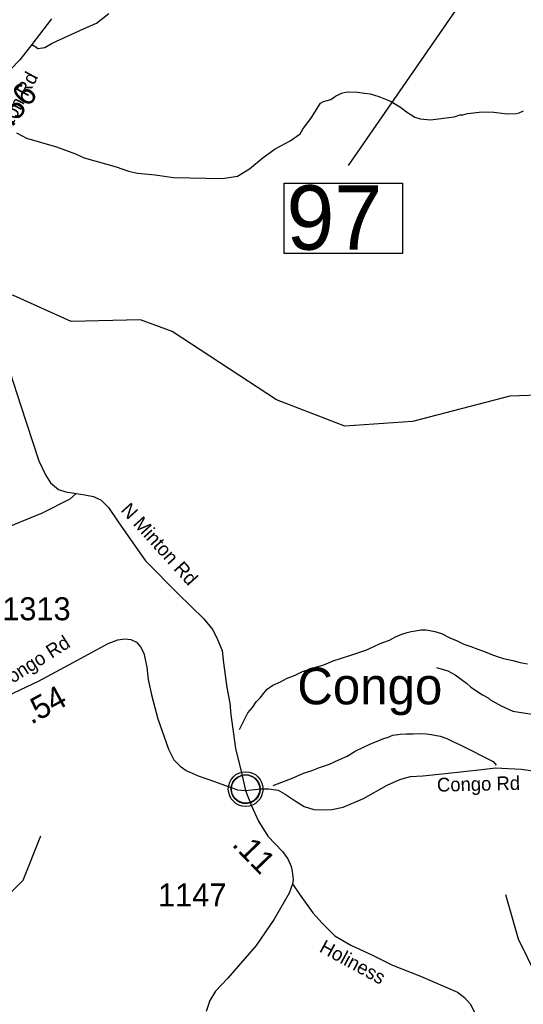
# Model space of a CAD drawing. Extents: x 1248089 to 1457196, y 820910 to 988753.
# Drawn here: x 1331365 to 1334102, y 883079 to 888434 of the extents above; entities that cross this region are included whole.
import ezdxf

# ---------------------------------------------------------------- set-up
doc = ezdxf.new("R2010")
doc.units = 0
for name, color, linetype in [('Exist Civil Demographics Community CELL', 7, 'Continuous'), ('Exist Civil Demographics Community Label', 7, 'Continuous'), ('Exist Hydrographic Creek Single Shore', 7, 'Continuous'), ('Exist Hydrographic Misc Water Feature', 7, 'Continuous'), ('Exist Road Non-System Type 51', 7, 'Continuous'), ('Exist Road Secondary Structure Standard Bridge Number Label', 7, 'Continuous'), ('Exist Road Secondary Type 51 Attributed', 7, 'Continuous'), ('Exist Road Secondary Type 51 Label', 7, 'Continuous'), ('Prop GRAU CAT1 Cell', 7, 'Continuous'), ('Prop Lane Lines', 7, 'Continuous')]:
    doc.layers.add(name, color=color, linetype=linetype)

msp = doc.modelspace()

# ---------------------------------------------------------------- linework, layer by layer
at = {"layer": 'Exist Civil Demographics Community CELL'}
msp.add_lwpolyline([(1332515.2, 884262.1), (1332516.2, 884267.7), (1332518, 884274.2), (1332520.9, 884281.4), (1332523.8, 884287.2), (1332527.2, 884292.9), (1332530.9, 884298), (1332534.9, 884302.4), (1332539.5, 884307), (1332545, 884311.6), (1332550.4, 884315.3), (1332555.3, 884318.1), (1332560.4, 884320.6), (1332565.8, 884322.9), (1332571.5, 884324.7), (1332575.8, 884325.9), (1332580.7, 884326.6), (1332584.8, 884327.3), (1332591.1, 884327.6), (1332595.6, 884327.5), (1332601.2, 884327.2), (1332606.1, 884326.5), (1332611.1, 884325.5), (1332616.1, 884324.1), (1332621.2, 884322.1), (1332627.9, 884319.2), (1332634.1, 884315.7), (1332639.2, 884312.2), (1332644.4, 884308.2), (1332647.7, 884305), (1332651.8, 884300.6), (1332655.7, 884296), (1332658.7, 884291.4), (1332661.9, 884286.4), (1332664.3, 884281.2), (1332666.4, 884276.2), (1332667.9, 884271.2), (1332669.2, 884266.6), (1332670.3, 884260.5), (1332670.9, 884255.8), (1332671.2, 884249.8), (1332671, 884244), (1332670.4, 884238.3), (1332669.5, 884232.9), (1332667.8, 884226.7), (1332666, 884220.9), (1332663.7, 884215.8), (1332660.5, 884209.8), (1332657.2, 884204.5), (1332653.8, 884199.8), (1332649.6, 884195), (1332644.3, 884190.1), (1332639.3, 884186), (1332634.2, 884182.5), (1332629.9, 884180), (1332623.1, 884176.8), (1332616, 884174.1), (1332610, 884172.6), (1332603.4, 884171.3), (1332599, 884170.8), (1332594.5, 884170.6), (1332588.9, 884170.6), (1332584.6, 884171), (1332579, 884171.7), (1332573.1, 884173), (1332568.5, 884174.3), (1332563.3, 884176.2), (1332558.7, 884178.2), (1332554.8, 884180.4), (1332548, 884184.5), (1332542.4, 884188.8), (1332537.5, 884193.3), (1332533, 884198.1), (1332529.9, 884202.1), (1332526.9, 884206.3), (1332522.8, 884213.4), (1332521.1, 884216.9), (1332519.3, 884220.9), (1332516.8, 884229.1), (1332515.2, 884236.2), (1332514.5, 884241.3), (1332514.2, 884247.6), (1332514.2, 884252.3), (1332514.7, 884258.8)], close=True, dxfattribs=at)
for centre, radius in [((1332592.8, 884249.7), 94.3), ((1332592.6, 884249.9), 76.7)]:
    msp.add_circle(centre, radius, dxfattribs=at)
at = {"layer": 'Exist Hydrographic Creek Single Shore'}
msp.add_lwpolyline([(1335252.6, 886666.9), (1334784.6, 886627.1), (1334682.6, 886563.4), (1334588.6, 886463.5), (1334445.6, 886400.8), (1334028.6, 886386.1), (1333499.5, 886249), (1333132.6, 886223.6), (1332760.5, 886365.7), (1332193.6, 886738.2), (1332020.5, 886800.7), (1331644.5, 886791.8), (1331331.5, 886932.8), (1331040.5, 886987.9), (1330976.5, 887117.1), (1330954.5, 887232.5), (1330881.5, 887325.9), (1330642.5, 887448.9), (1330459.5, 887810.4)], dxfattribs=at)
at = {"layer": 'Exist Hydrographic Misc Water Feature'}
for points in [[(1331346.3, 887817.7), (1331401.6, 887790.1), (1331564.3, 887741.4), (1331667.2, 887704.5), (1331714.7, 887683), (1331889.4, 887634), (1331956.7, 887610), (1332004.4, 887598.7), (1332100.2, 887589.9), (1332199.8, 887575.1), (1332467.7, 887569.3), (1332548.2, 887583), (1332613.3, 887623.1), (1332687.1, 887684.9), (1332752.4, 887731), (1332833.8, 887774.7), (1332888.8, 887813), (1332903.6, 887838.7), (1332951.3, 887901.2), (1332999.5, 887979.9), (1333015.8, 887989.3), (1333056.1, 888000.2), (1333080.6, 888017.5), (1333113.1, 888034.5), (1333145.3, 888041.6), (1333201.3, 888039.9), (1333239.2, 888034.8), (1333269.1, 888030), (1333316.8, 888016.7), (1333380, 887990.8), (1333435.1, 887957.2), (1333466.4, 887932.3), (1333511.7, 887903.1), (1333541.4, 887894.1), (1333597.3, 887888.5), (1333725.7, 887904.8), (1333758.1, 887915.9), (1333774.1, 887915.5), (1333798.3, 887922.7), (1333878.6, 887932.4), (1333942.6, 887930.5), (1334014.3, 887922.4), (1334062.4, 887923.1), (1334078.5, 887926.6), (1334102.8, 887937.9)], [(1333629.3, 884910.4), (1333691.5, 884892), (1333731, 884870.8), (1333793.7, 884825), (1333817.1, 884804.3), (1333879.9, 884762.5), (1333911.5, 884745.6), (1333919.2, 884737.4), (1333982.3, 884701.6), (1334045.5, 884673.8), (1334173.1, 884654.1)], [(1331194.5, 883567.3), (1331382.6, 883753.9), (1331479.6, 883994.9)], [(1335803.7, 880907.5), (1335274.7, 881518.9), (1335177.7, 881681.7), (1335107.6, 881873.5), (1334755.7, 882507.6), (1334171.6, 883238.3), (1334076.6, 883433.9), (1334006.6, 883674.9)]]:
    msp.add_lwpolyline(points, dxfattribs=at)
at = {"layer": 'Exist Road Non-System Type 51'}
for points in [[(1331430, 888299.2), (1331452.1, 888286), (1331462.9, 888277.4), (1331501.6, 888281.7), (1331540.4, 888305.4), (1331710.6, 888383.1), (1331781.7, 888415.4), (1331848.5, 888467.1)], [(1331671.2, 885856.6), (1331637.3, 885825.8), (1331487.5, 885750.8), (1331254.4, 885655)], [(1332558.6, 884573), (1332605.1, 884663.4), (1332629.9, 884692.7), (1332650.6, 884724.3), (1332671.2, 884745.7), (1332691.8, 884771.3), (1332710.2, 884793), (1332740.8, 884814.2), (1332781.3, 884833.4), (1332815.6, 884850.5), (1332862.2, 884869.4), (1332902.6, 884888.6), (1332940.9, 884901.6), (1332979.4, 884914.9), (1333017.7, 884925.9), (1333068.1, 884946.7), (1333114.4, 884961.6), (1333159, 884976.7), (1333207.3, 884991.5), (1333245.6, 885004.6), (1333286, 885023.8), (1333324.5, 885040.8), (1333375, 885059.6), (1333407.3, 885077), (1333429.5, 885086.3), (1333441.8, 885092.1), (1333470.1, 885101.5), (1333492.2, 885106.9), (1333516.3, 885110.4), (1333544.4, 885115.8), (1333572.4, 885115.1), (1333594.4, 885112.6), (1333620.2, 885105.9), (1333658, 885095.2), (1333703.4, 885072), (1333743.1, 885055), (1333778.8, 885038.3), (1333816.5, 885025.3), (1333854.1, 885010.6), (1333885.9, 884999.7), (1333925.6, 884982.7), (1333959.3, 884970), (1333995.1, 884959.1), (1334044.7, 884948.1), (1334084.5, 884937.1), (1334124.4, 884930.1)], [(1332743.1, 884269.8), (1332851.2, 884311.3), (1332907.8, 884336.1), (1332948.1, 884349.1), (1332994.6, 884366), (1333049, 884384.7), (1333103.6, 884409.5), (1333144.2, 884428.7), (1333188.7, 884455.6), (1333233.4, 884476.5), (1333263.7, 884491.9), (1333290, 884503.2), (1333312.2, 884512.7), (1333338.4, 884522.2), (1333366.8, 884531.5), (1333393, 884542.9), (1333433.1, 884547.9), (1333465.2, 884549.3), (1333503.2, 884550.3), (1333543.3, 884551.3), (1333575.3, 884550.7), (1333601.2, 884546), (1333649.1, 884537), (1333686.8, 884524), (1333722.3, 884507.3), (1333758, 884490.4), (1333937.2, 884399.1), (1333954.8, 884378.8)]]:
    msp.add_lwpolyline(points, dxfattribs=at)
at = {"layer": 'Exist Road Secondary Structure Standard Bridge Number Label'}
msp.add_line((1334089.4, 889004.6), (1333150.8, 887641), dxfattribs=at)
msp.add_lwpolyline([(1332801.9, 887545.2), (1333446.1, 887545.2), (1333446.1, 887162.9), (1332801.9, 887162.9)], close=True, dxfattribs=at)
at = {"layer": 'Exist Road Secondary Type 51 Attributed'}
for points in [[(1331538.3, 888438.8), (1331430, 888299.2), (1331364.7, 888214.7), (1331313.7, 888162.1)], [(1331214.8, 886809.7), (1331369, 886338.7), (1331467.8, 886034.2), (1331504.4, 885957.6), (1331531.5, 885914.6), (1331576.1, 885879.5), (1331616, 885865.2), (1331671.2, 885856.6), (1331719, 885850.2), (1331765.2, 885840.6), (1331808.2, 885821.5), (1331848.1, 885781.6), (1331900.6, 885703.5), (1332004.2, 885552), (1332048.8, 885489.9), (1332225.2, 885310.7), (1332365.4, 885175.2), (1332414.8, 885114.6), (1332440.3, 885063.6), (1332464.2, 885003), (1332472.1, 884936.1), (1332491.1, 884801.7), (1332507, 884717.2), (1332511.8, 884653.5), (1332526.1, 884549.8), (1332537.3, 884470.1), (1332572.3, 884329.8), (1332591.9, 884241.1)], [(1331301.3, 884758.4), (1331467.5, 884836.5), (1331630.8, 884924.7), (1331845.7, 885041.2), (1331897.7, 885061.4), (1331935.3, 885067.2), (1331968.5, 885062.9), (1332000.3, 885048.4), (1332022, 885023.8), (1332039.3, 884987.7), (1332055.2, 884912.5), (1332062.4, 884844.5), (1332081.2, 884762), (1332114.5, 884631.9), (1332173.3, 884466.3), (1332202.2, 884408.5), (1332236.9, 884373.8), (1332268.7, 884350.6), (1332335.2, 884321.7), (1332417.6, 884292.8), (1332549.1, 884245.1), (1332591.9, 884241.1)], [(1332591.9, 884241.1), (1332677.5, 884250.3), (1332718.6, 884250.3), (1332769.9, 884243), (1332806.6, 884222.4), (1332866.7, 884182.8), (1332910.7, 884154.9), (1332963.5, 884138.8), (1333004.6, 884135.8), (1333060.3, 884138.8), (1333121.9, 884152), (1333233.4, 884198.9), (1333362.5, 884270.9), (1333430, 884301.7), (1333488.6, 884317.9), (1333556.1, 884322.3), (1333677, 884334), (1333876.5, 884356), (1333951.3, 884364.8), (1334090.6, 884357.5), (1334202.1, 884341.3)], [(1332591.9, 884241.1), (1332625, 884157.9), (1332662.8, 884075.5), (1332714, 883993.2), (1332793.6, 883910.8), (1332821.9, 883870.3), (1332840.8, 883828.5), (1332844.9, 883801.5), (1332850.3, 883756.9), (1332847.6, 883734)], [(1332847.6, 883734), (1332829.9, 883683), (1332747.6, 883542.6), (1332650.5, 883398.2), (1332494, 883220), (1332428.3, 883150.6), (1332397.2, 883099.3), (1332378.4, 883040)], [(1332847.6, 883734), (1332888.4, 883673.4), (1332957.2, 883576.2), (1333008.5, 883520.9), (1333077.3, 883452), (1333163.6, 883400.7), (1333278.2, 883348.1), (1333391.5, 883292.7), (1333542.6, 883232), (1333744.4, 883144.9), (1333782.2, 883116.5), (1333813.2, 883081.4), (1333841.5, 883024.7)]]:
    msp.add_lwpolyline(points, dxfattribs=at)

# ---------------------------------------------------------------- texts
at = {"layer": 'Exist Civil Demographics Community Label'}
msp.add_text('Congo', height=200, dxfattribs=at).set_placement((1332873.7, 884710.3))
at = {"layer": 'Exist Road Secondary Structure Standard Bridge Number Label'}
msp.add_text('97', height=350, dxfattribs=at).set_placement((1332814.5, 887182.7))
at = {"layer": 'Exist Road Secondary Type 51 Label'}
for s, rotation, p in [('N Minton Rd', 61.9917, (1331205.5, 887631.6)), ('N Minton Rd', 312.1051, (1331909.6, 885763.7)), ('Congo Rd', 32.4982, (1331265.1, 884783.6)), ('Congo Rd', 1.3045, (1333633.4, 884235.1)), ('Holiness', 331.4791, (1332988, 883367.9))]:
    msp.add_text(s, height=75, rotation=rotation, dxfattribs=at).set_placement(p)
at = {"layer": 'Prop GRAU CAT1 Cell'}
for s, rotation, p in [('1.56', 51.3626, (1331264.1, 887771.6)), ('.54', 28.4573, (1331426.9, 884598.9)), ('.11', 314.022, (1332513.4, 883944.8))]:
    msp.add_text(s, height=125, rotation=rotation, dxfattribs=at).set_placement(p)
at = {"layer": 'Prop Lane Lines'}
for s, p in [('1313', (1331269.6, 885167.6)), ('1147', (1332116.5, 883611.3))]:
    msp.add_text(s, height=125, dxfattribs=at).set_placement(p)

doc.saveas('drawing.dxf')
